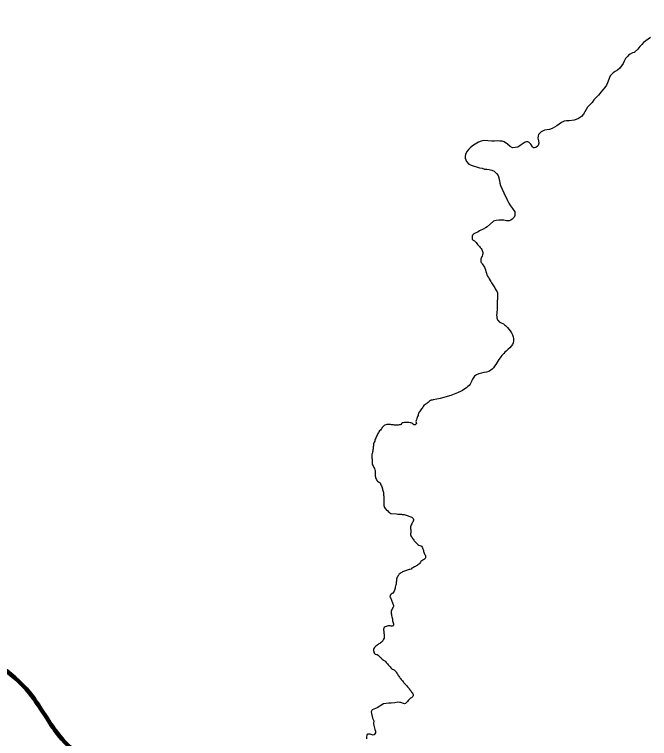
# Model space of a CAD drawing. Extents: x -1643653 to 4543381, y 1624270 to 13878484.
# Drawn here: x 653137 to 660395, y 8976924 to 8985202 of the extents above; entities that cross this region are included whole.
import ezdxf

# ---------------------------------------------------------------- set-up
doc = ezdxf.new("R2010")
doc.units = 0
doc.header["$LTSCALE"] = 200
for name, color, linetype, lineweight in [('1', 7, 'Continuous', 13), ('24', 7, 'Continuous', 25), ('26', 7, 'Continuous', 106), ('27', 7, 'Continuous', 53), ('28', 7, 'Continuous', 53)]:
    doc.layers.add(name, color=color, linetype=linetype, lineweight=lineweight)

msp = doc.modelspace()

# ---------------------------------------------------------------- linework, layer by layer
at = {"layer": '1', "lineweight": 25}
msp.add_spline([(814781, 9009175.5), (814787.2, 9009173.4), (814796.9, 9009173.4), (814799.4, 9009172.4), (814805.1, 9009174.5), (814805.6, 9009176.5), (814811.7, 9009179.5), (814811.7, 9009179.5), (814801.5, 9009181), (814790.7, 9009181.5), (814784.1, 9009183.1), (814777.4, 9009185.1), (814778.4, 9009175.5)], degree=3, dxfattribs=at)
at = {"layer": '24'}
for points in [[(660406.7, 8984937.2), (660380, 8984919.9), (660327.7, 8984880.1), (660306.8, 8984860.4), (660285.2, 8984834.6), (660262.6, 8984804.7), (660225.1, 8984771.1), (660221.4, 8984769), (660200, 8984763), (660173.9, 8984749), (660154.8, 8984736.1), (660147.5, 8984725.8), (660121.6, 8984697.5), (660106.5, 8984669.8), (660094.1, 8984641.2)], [(660094.1, 8984641.2), (660076.4, 8984614.2), (660055.6, 8984587.1), (660028.3, 8984566.1), (660004, 8984551.5), (659977.7, 8984533.2), (659946.4, 8984499.2), (659915.2, 8984420.2), (659903.4, 8984394.5), (659903.4, 8984394.5), (659884.7, 8984366.5), (659856.1, 8984335.8), (659811, 8984280.2), (659760.3, 8984225.2), (659738.2, 8984196.8), (659719.2, 8984175.2), (659687.1, 8984143.2), (659669.9, 8984116.4), (659656.9, 8984087.6), (659641.3, 8984060.6), (659617.9, 8984033.8), (659584.4, 8984011.4), (659557.4, 8984001), (659534.2, 8983994.6), (659474.8, 8983984.1), (659445.3, 8983987.7), (659418.3, 8983980.4), (659389.8, 8983966.1), (659335.5, 8983927.6), (659309.8, 8983911.7), (659283.7, 8983899.2), (659251.3, 8983887.6), (659195.7, 8983877.7), (659155.5, 8983860), (659139.5, 8983845.1), (659125.8, 8983828.2), (659122.8, 8983814.8)], [(659122.8, 8983814.8), (659119.9, 8983787.9), (659126.2, 8983759.2), (659129.9, 8983731.5), (659121, 8983705.4), (659116.1, 8983696.1), (659097.5, 8983679.8), (659082.3, 8983675.8), (659070.4, 8983677.8), (659059.3, 8983688.2), (659039.1, 8983718.7), (659017.6, 8983740.1), (659005.4, 8983747.1), (658990.2, 8983747.1), (658973.1, 8983741.7), (658917.4, 8983702.4), (658888.2, 8983686.8), (658858.3, 8983682.1), (658828.4, 8983679.1), (658802.7, 8983692.3), (658773.2, 8983719.9), (658735.4, 8983745.4), (658711, 8983751.6), (658685.1, 8983755.4), (658655.2, 8983757.7), (658622, 8983753.7), (658592.1, 8983751.7), (658503, 8983759.9), (658472.2, 8983753.6), (658441.5, 8983741.4), (658382.3, 8983706.5), (658349.6, 8983681.7), (658328.9, 8983662.6), (658311.5, 8983639.7), (658291.3, 8983603), (658287.2, 8983576.9), (658287.2, 8983560.8), (658302.3, 8983520.5), (658331.1, 8983490.3), (658347.8, 8983484.8), (658356.8, 8983477.8), (658453, 8983447.7), (658480.7, 8983443.2), (658508.6, 8983434.9), (658536.4, 8983432.6), (658562.4, 8983428.6), (658591.2, 8983421), (658619.8, 8983408.9), (658646.5, 8983385.4), (658664.8, 8983359.3), (658681.7, 8983302.9), (658685.2, 8983274.2), (658692.1, 8983245.6), (658730.4, 8983164.6), (658770, 8983074.8), (658787.5, 8983043.8), (658805.3, 8983016), (658830.2, 8982983.4), (658854.6, 8982945.3), (658856.3, 8982916.5), (658855.3, 8982902.5), (658846.6, 8982884.7), (658824.9, 8982861.8), (658810.3, 8982850.6), (658792.7, 8982843.6)], [(658792.7, 8982843.6), (658761.2, 8982843.1), (658731.2, 8982849.2), (658700.3, 8982851.4), (658671.3, 8982851.4), (658640.4, 8982847), (658611.4, 8982840.7), (658538.2, 8982775.3), (658518.6, 8982763.3), (658493, 8982746.7), (658452.3, 8982728.4), (658437, 8982716.7), (658387.4, 8982693.9), (658373.3, 8982680.5), (658368.1, 8982666.8), (658367.7, 8982630.8)], [(657922.3, 8980794.9), (657921.8, 8980794.9), (657911.3, 8980794.2), (657900.8, 8980791.5), (657891, 8980787), (657881.5, 8980781.3), (657872.3, 8980774.7), (657863.5, 8980767.6), (657855.1, 8980760), (657845.9, 8980752.2), (657836.4, 8980744.9), (657826.4, 8980737.9), (657817.2, 8980731), (657809.7, 8980721.8), (657802.7, 8980712.6), (657794.9, 8980702.6), (657787.9, 8980692), (657781.1, 8980680.5), (657773.9, 8980670.2), (657766.1, 8980659.6), (657758.9, 8980650.3), (657754.4, 8980640.1), (657752.4, 8980628.9), (657749.1, 8980616.2), (657745, 8980604.2), (657739.7, 8980592.7), (657734.9, 8980581.3), (657731.5, 8980569.4), (657728.6, 8980559), (657724.4, 8980546.9), (657726.4, 8980536.5), (657730, 8980527), (657725.7, 8980516.9), (657716.9, 8980511.2), (657706, 8980509.3), (657695.7, 8980514.7), (657689.6, 8980523.4), (657679.6, 8980528.3), (657667.6, 8980531.7), (657657.6, 8980534.5), (657645.4, 8980536.4), (657632.6, 8980537.1), (657619.1, 8980536.5), (657606, 8980535.4), (657593, 8980535.4), (657580.8, 8980534.3), (657569.5, 8980532.5), (657561.7, 8980525.3), (657555.2, 8980516), (657544.1, 8980512.3), (657534, 8980509), (657523.5, 8980506.1), (657512.3, 8980504.9), (657501.8, 8980504.8), (657488.9, 8980506.1), (657479.1, 8980508.1), (657468.7, 8980509.5), (657456.9, 8980511), (657445.8, 8980512.4), (657435, 8980513.7), (657423.7, 8980514.8), (657412.9, 8980515), (657401.2, 8980514.2), (657391, 8980513.2), (657380.7, 8980511.9)], [(657380.7, 8980511.9), (657370, 8980508), (657361, 8980503.4), (657353, 8980497.1), (657346.2, 8980488.3), (657340.6, 8980479.4), (657334.7, 8980469.5), (657327.4, 8980459.5), (657318.5, 8980450), (657309.5, 8980440.7), (657302.2, 8980431.6), (657295.9, 8980422.2), (657290.6, 8980412.8), (657285.1, 8980402), (657281, 8980391), (657276.2, 8980379.9), (657271.8, 8980368.4), (657266.3, 8980357.7), (657260, 8980346.8), (657257.2, 8980335.7), (657253.7, 8980325.2), (657248.3, 8980313.7), (657243.6, 8980303.2), (657241.1, 8980292.2), (657240.2, 8980280.9), (657238.5, 8980269.9), (657236, 8980258.7), (657237.7, 8980247.8), (657237.6, 8980235.7), (657234.6, 8980223.4), (657231.6, 8980210.6), (657229.3, 8980197.2), (657224.7, 8980183.8), (657221.5, 8980175.1), (657219.5, 8980163.7), (657219.5, 8980151.9), (657221.5, 8980140.7)], [(657221.5, 8980140.7), (657222.8, 8980129.8), (657224.3, 8980118.8), (657225.3, 8980105.8), (657226.1, 8980095.4), (657226.7, 8980084.7), (657226.6, 8980074.6), (657226.5, 8980062.5), (657229.7, 8980051.9), (657235.5, 8980042.5), (657240, 8980031.7), (657244.1, 8980021), (657250.4, 8980009.7), (657254.2, 8979997.7), (657257.8, 8979988.2), (657260.8, 8979975.5), (657261, 8979963), (657259.8, 8979952.1), (657260, 8979941.5), (657261, 8979929), (657261.4, 8979916.7), (657264.8, 8979904.9), (657267.9, 8979895.4), (657272.9, 8979883.9), (657278.2, 8979874.1), (657286.7, 8979866.2), (657296.8, 8979860.3), (657306.9, 8979855), (657314.7, 8979847), (657321.1, 8979836.5), (657325.9, 8979825.3), (657330.9, 8979814.2), (657335.4, 8979802.7), (657339, 8979790.5), (657342.2, 8979780.4), (657345, 8979770.3), (657348.2, 8979760.1), (657351.3, 8979749.2), (657353.1, 8979738.6), (657354.5, 8979727.6), (657355.5, 8979717), (657355.9, 8979706.2), (657356.8, 8979695.7), (657357.3, 8979682.6), (657358.7, 8979669.6), (657359.7, 8979656.7), (657360.2, 8979643.5), (657359.2, 8979633), (657358.8, 8979622.9), (657358.5, 8979612.6), (657358.7, 8979599.4), (657359.8, 8979587.1), (657361.5, 8979575.1), (657366.5, 8979564.2), (657371.8, 8979555.3), (657380.8, 8979546.4), (657389.3, 8979536.6), (657400.2, 8979530.1), (657409.7, 8979521.1), (657419.2, 8979512.3), (657428, 8979502.9), (657437.4, 8979495.9), (657502.8, 8979492)], [(657502.8, 8979492), (657504.1, 8979491.9), (657517, 8979491), (657527.1, 8979490.8), (657537.9, 8979490.5), (657549.2, 8979489.1), (657559.5, 8979487.6), (657569.4, 8979486.2), (657579.9, 8979485), (657590.7, 8979483.7), (657602.3, 8979481.4), (657615.4, 8979477), (657625, 8979474.1), (657636.3, 8979470.5), (657645.9, 8979466.8), (657657.1, 8979462.9), (657668.6, 8979459.1), (657678, 8979455.4), (657686, 8979447.4), (657693.5, 8979439.5), (657698.6, 8979429.9), (657697.9, 8979419.3), (657693.3, 8979409.5), (657688, 8979398.6), (657683.5, 8979389.5), (657677.2, 8979378.1), (657672.7, 8979367.2), (657667.6, 8979356.4), (657663.6, 8979344.6), (657663.2, 8979332.7), (657664, 8979322.1), (657665.5, 8979311.7), (657666.5, 8979299.5), (657666.4, 8979288.4), (657665.8, 8979277), (657664.8, 8979265.3), (657665, 8979253.3), (657667.8, 8979241.3), (657673.4, 8979230.7), (657680.8, 8979221.1), (657686.6, 8979211.2), (657693.3, 8979202.5), (657700.1, 8979192.6), (657706.4, 8979184.7), (657715.3, 8979174.5), (657723.1, 8979164.2), (657731.5, 8979157), (657739.7, 8979148.8), (657747.8, 8979141.4), (657757.7, 8979135.2), (657768.2, 8979130), (657779.4, 8979125.8), (657788.7, 8979121.5), (657795.5, 8979113.8), (657800.5, 8979104.7), (657804, 8979094.6), (657807.9, 8979084.5), (657811, 8979074.1), (657812.5, 8979063.9), (657815.3, 8979053.6), (657819.8, 8979043.5), (657824.5, 8979033.8), (657829.5, 8979023.3), (657833.2, 8979012.6), (657836.2, 8979001.6)], [(657836.2, 8979001.6), (657836.4, 8978990.9), (657831.1, 8978980.9), (657821.5, 8978973.8), (657811.1, 8978967.9), (657800.9, 8978961.9), (657791.7, 8978955.6), (657783.1, 8978947.9), (657776.1, 8978938.9), (657770.9, 8978930.2), (657765.1, 8978923.2), (657756.6, 8978916.8), (657746.8, 8978908.7), (657738.3, 8978903.3), (657729.4, 8978897), (657719.7, 8978890.3), (657710.7, 8978885.3), (657698.9, 8978880.2), (657689.7, 8978875.8), (657680.2, 8978870.1), (657669.6, 8978861.9), (657657.2, 8978857), (657647.4, 8978854.8), (657636.8, 8978852.9), (657626.7, 8978849.7), (657615.8, 8978845.5), (657606.2, 8978841.5), (657594.3, 8978836.9), (657584.5, 8978833.2), (657573, 8978828.8), (657563.4, 8978824), (657554.5, 8978817.5), (657545.1, 8978812.7), (657535.3, 8978804.1), (657530.4, 8978795.2), (657523.7, 8978786.6), (657517.5, 8978777.8)], [(657517.5, 8978777.8), (657512.6, 8978769), (657508.3, 8978757), (657504.7, 8978746.9), (657502.3, 8978735.1), (657502.4, 8978723.1), (657501.1, 8978711.8), (657499.8, 8978700.7), (657499.3, 8978690.4), (657496.9, 8978679.2), (657492.2, 8978668.1), (657489.7, 8978656.2), (657487.1, 8978643.6), (657484, 8978631.6), (657480.8, 8978619.4), (657476, 8978608.4), (657470.7, 8978597.5), (657463, 8978586.4), (657453.6, 8978580.7), (657442.7, 8978574.2), (657436, 8978565.6), (657430.3, 8978556.5), (657426.6, 8978544.7), (657434.3, 8978535.9), (657439.4, 8978526.9), (657444, 8978517.2), (657447.1, 8978505.1), (657450.1, 8978495), (657453.1, 8978485.4), (657457.4, 8978474.6), (657461.9, 8978465.3), (657465.8, 8978455.8), (657469.8, 8978444.5), (657468.2, 8978434.6), (657464.4, 8978425), (657458.9, 8978414.2), (657452.6, 8978403), (657447.5, 8978392.1), (657443.4, 8978379), (657443.3, 8978367.3), (657443.2, 8978354.9), (657444.3, 8978341.5), (657446.3, 8978329.2), (657449.6, 8978316.6), (657453.4, 8978304.7), (657456.7, 8978293.2), (657457.9, 8978281.3), (657459, 8978269.7), (657460.6, 8978257.6), (657465.5, 8978246.9), (657468.9, 8978236.2), (657470.4, 8978222.6), (657464.8, 8978212.5), (657454.9, 8978208.6), (657443.1, 8978208.9), (657429.8, 8978210.8), (657420.2, 8978214), (657408.7, 8978213.3), (657398, 8978208.9), (657386.5, 8978204.1), (657373.8, 8978200.8), (657363.4, 8978193.5), (657357.6, 8978184.5), (657355.8, 8978174.7), (657356.5, 8978161.6)], [(657356.5, 8978161.6), (657356.8, 8978151.5), (657358, 8978141.4), (657359.4, 8978129.9), (657360.6, 8978117.7), (657361.6, 8978106.4), (657362.5, 8978095.3), (657363.5, 8978085.3), (657361.8, 8978072.9), (657356.3, 8978061.7), (657351.2, 8978051.3), (657345.6, 8978041.1), (657339, 8978032.2), (657330.4, 8978025.3), (657320.5, 8978018.5), (657311.5, 8978012), (657302.3, 8978005.9), (657294.1, 8977999.9), (657285.9, 8977993.6), (657276.9, 8977987.4), (657267.7, 8977981.6), (657258.2, 8977972.4), (657251.7, 8977964.2), (657244.4, 8977953.9), (657238.5, 8977942.9), (657238.8, 8977930.2), (657242.4, 8977918.7), (657245.4, 8977905.9), (657250.5, 8977895.6), (657260.7, 8977889.4), (657272.9, 8977885.9), (657282.9, 8977883.3), (657292.8, 8977877.8), (657300.9, 8977871.1), (657309.5, 8977863.8), (657317.8, 8977856.2), (657326.1, 8977846)], [(657326.1, 8977846), (657332.2, 8977838.1), (657340.3, 8977831.3), (657351.1, 8977823.8), (657362, 8977816.8), (657370.4, 8977810.6), (657378.2, 8977803.3), (657386.4, 8977793.7), (657393.9, 8977786.9), (657402.1, 8977778.6), (657408.5, 8977768.3), (657415.3, 8977760.8), (657422.9, 8977752.2), (657429.7, 8977742), (657437.8, 8977734.2), (657447.1, 8977726), (657455.7, 8977718.8), (657465.7, 8977713.4), (657476.5, 8977708.5), (657484.6, 8977701.8), (657491.3, 8977694), (657494.6, 8977689.9), (657501, 8977681.2), (657507.3, 8977672.7), (657513, 8977663.7), (657518.6, 8977654.1), (657523.9, 8977644.9), (657529.6, 8977635.3), (657536.5, 8977625.3), (657542.7, 8977617.2), (657549.3, 8977608.8), (657556.8, 8977599.5), (657564.1, 8977590.5), (657571.5, 8977582.2), (657579, 8977573.7), (657586.2, 8977565.2), (657592.7, 8977556.7), (657600.5, 8977550), (657607.6, 8977542.8), (657615.4, 8977534.3), (657622.7, 8977526.2), (657630.5, 8977515.7), (657635.9, 8977507), (657642.4, 8977498.6), (657649.5, 8977490.5), (657656.9, 8977481.8), (657664.6, 8977473.9), (657670.1, 8977465.2), (657676, 8977456.1), (657682.4, 8977445.5), (657689.1, 8977437), (657694, 8977427.7), (657695, 8977417.1), (657689.9, 8977405.5), (657682.5, 8977397.3), (657673.3, 8977391), (657663.8, 8977384.3), (657654.7, 8977376.4), (657645.2, 8977367.9), (657637.1, 8977358.5), (657630, 8977349.1), (657621.1, 8977338.4), (657614.7, 8977330.6), (657606.6, 8977323.9), (657594.2, 8977321.7)], [(657594.2, 8977321.7), (657583.3, 8977325.2), (657573.4, 8977329.7), (657562.4, 8977333.7), (657552.4, 8977337.1), (657542.2, 8977337.5), (657519.6, 8977338.5), (657485.8, 8977333.9), (657442.2, 8977329.4), (657414.2, 8977329.4), (657355.6, 8977319), (657284, 8977276), (657225.4, 8977253.2), (657214.9, 8977228)], [(657214.9, 8977228), (657228.2, 8977155.8), (657242.3, 8977125.7), (657238.8, 8977097.3), (657243, 8977074.6), (657256.4, 8977029.1), (657261.4, 8977007.6), (657261.7, 8976989.9), (657247.3, 8976967.4), (657243.9, 8976964.7), (657235.2, 8976963.2), (657223.6, 8976964.8), (657214.1, 8976969.6), (657200.6, 8976974.4), (657181.2, 8976975.7), (657176.4, 8976974.4), (657164.7, 8976965.5), (657159.4, 8976934.9), (657159.4, 8976922.3)]]:
    msp.add_lwpolyline(points, dxfattribs=at)
msp.add_spline([(658367.7, 8982630.8), (658393.5, 8982614.2), (658429.4, 8982573.5), (658470.1, 8982525.1), (658488.8, 8982479.8), (658476.3, 8982426.6), (658465.4, 8982382.8), (658482.6, 8982351.6), (658513.8, 8982300), (658537.2, 8982226.5), (658573.2, 8982162.4), (658604.4, 8982109.3), (658632.5, 8982065.5), (658656, 8982020.2), (658657.5, 8981970.2), (658654.4, 8981918.6), (658652.8, 8981820.1), (658648.2, 8981746.8), (658663.8, 8981701.4), (658724.7, 8981663.9), (658771.6, 8981624.8), (658827.8, 8981540.4), (658837.2, 8981446.6), (658781, 8981376.3), (658687.2, 8981276.2), (658637.2, 8981199.7), (658581, 8981134), (658473.2, 8981101.2), (658377.9, 8981044.9), (658352.9, 8980991.8), (658240.4, 8980894.8), (657921.8, 8980794.9)], degree=3, dxfattribs=at)
at = {"layer": '26'}
msp.add_spline([(593042.9, 8976356.4), (593459.4, 8976419.7), (594161.8, 8976760.1), (594545.8, 8977114.6), (594814.3, 8977291.5), (596052.8, 8977846), (596780.5, 8978160.9), (597647.4, 8978322.7), (598691.5, 8978280.2), (599825, 8978301), (600207.2, 8978324.8), (600219.9, 8978324.8), (601225.9, 8978295.2), (602040.5, 8978228.3), (602729, 8978352.6), (603275.7, 8978615.7), (603826.1, 8978691.5), (605382.2, 8979104.7), (606925.6, 8979530.7), (607614.7, 8979782.2), (608494.2, 8979905.8), (609628.7, 8980104.6), (610966.5, 8980200.8), (612239.3, 8980081.1), (613131.4, 8980179.2), (614149.6, 8980073.3), (614581.8, 8979931.6), (616361, 8979275.7), (617566.6, 8978533.2), (618237.8, 8977881.9), (618833.2, 8977319.9), (619759.6, 8976743.8), (620623, 8976295.2), (621512.5, 8975960.9), (621945, 8975870.1), (622544.2, 8975982.1), (622735.8, 8976070.3), (623374, 8976322), (623974.5, 8976675.6), (624627.1, 8977219.8), (625050.7, 8977803), (625410.5, 8978361.1), (625972.2, 8978587.6), (626239.9, 8978637.4), (628239.2, 8978616.5), (629272.1, 8978853.8), (630051.8, 8979346.6), (630703.5, 8979738.1), (631164.1, 8980105), (631534.8, 8980357.8), (632185.7, 8980596.8), (632989, 8980758.8), (633690, 8980870.4), (634328.2, 8981109.3), (634980.1, 8981526.3), (636460.7, 8982117.9), (637495.4, 8982660.5), (638159.4, 8982975.7), (638593.8, 8983228.2), (639449.6, 8983669.8), (641371.6, 8983483.9), (642032.9, 8983315.8), (642528.8, 8983186.6), (643277.3, 8982687.6), (644168, 8982544), (644675.9, 8982274.9), (645321.7, 8981636.4), (645853, 8981011.1), (646805.1, 8980473.1), (647606.1, 8980240.8), (648482.7, 8979868.5), (649626.6, 8979469.5), (650871.6, 8978943), (651404, 8978495.7), (652521.8, 8977995.2), (653308.2, 8977445.1), (653712.6, 8976883.9), (654308.9, 8976487.2), (655070.4, 8976039), (655983.7, 8975399.4)], degree=3, dxfattribs=at)
at = {"layer": '27'}
msp.add_spline([(655983.7, 8975399.4), (655070.4, 8976039), (654308.9, 8976487.2), (653712.6, 8976883.9), (653308.2, 8977445.1), (652521.8, 8977995.2), (651404, 8978495.7), (650871.6, 8978943), (649626.6, 8979469.5), (648482.7, 8979868.5), (647606.1, 8980240.8), (646805.1, 8980473.1), (645853, 8981011.1), (645321.7, 8981636.4), (644675.9, 8982274.9), (644540.6, 8982372.7)], degree=3, dxfattribs=at)
msp.add_spline([(655983.7, 8975399.4), (655070.4, 8976039), (654308.9, 8976487.2), (653712.6, 8976883.9), (653308.2, 8977445.1), (652521.8, 8977995.2), (651404, 8978495.7), (650871.6, 8978943), (649626.6, 8979469.5), (648482.7, 8979868.5), (647606.1, 8980240.8), (646805.1, 8980473.1), (645853, 8981011.1), (645321.7, 8981636.4), (644675.9, 8982274.9), (644540.6, 8982372.7)], degree=3, dxfattribs=at)
at = {"layer": '28'}
msp.add_spline([(655983.7, 8975399.4), (655070.4, 8976039), (654308.9, 8976487.2), (653712.6, 8976883.9), (653308.2, 8977445.1), (652521.8, 8977995.2), (651404, 8978495.7), (650871.6, 8978943), (649626.6, 8979469.5), (648482.7, 8979868.5), (647606.1, 8980240.8), (646805.1, 8980473.1), (645853, 8981011.1), (645321.7, 8981636.4), (644675.9, 8982274.9), (644540.6, 8982372.7)], degree=3, dxfattribs=at)
msp.add_spline([(655983.7, 8975399.4), (655070.4, 8976039), (654308.9, 8976487.2), (653712.6, 8976883.9), (653308.2, 8977445.1), (652521.8, 8977995.2), (651404, 8978495.7), (650871.6, 8978943), (649626.6, 8979469.5), (648482.7, 8979868.5), (647606.1, 8980240.8), (646805.1, 8980473.1), (645853, 8981011.1), (645321.7, 8981636.4), (644675.9, 8982274.9), (644540.6, 8982372.7)], degree=3, dxfattribs=at)

doc.saveas('drawing.dxf')
